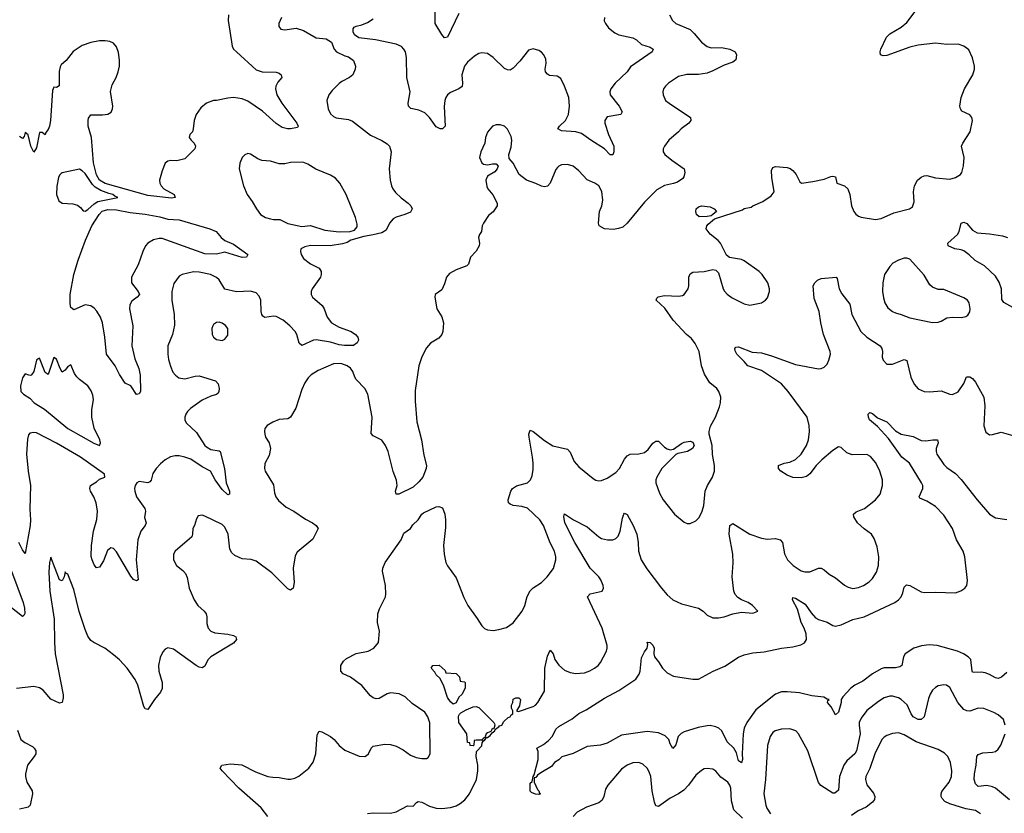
# Model space of a CAD drawing. Header units: inches. Extents: x 1649636 to 1815363, y 506543 to 641975.
# Tile 615 of 656: x 1771631 to 1778533, y 582873 to 588436. Entities that reach past the tile are written whole.
import ezdxf

# ---------------------------------------------------------------- set-up
doc = ezdxf.new("R2010")
doc.units = ezdxf.units.IN
doc.header["$MEASUREMENT"] = 0
doc.layers.add('B7578', color=7, linetype='Continuous')

msp = doc.modelspace()

# ---------------------------------------------------------------- linework, layer by layer
at = {"layer": 'B7578', "color": 5}
for points, elevation in [([(1773371.3, 582850), (1773324.7, 582910), (1773167.8, 583050), (1773049.5, 583170), (1773037.2, 583190), (1773048, 583210), (1773110, 583219.3), (1773188, 583212), (1773283.6, 583163.6), (1773370, 583131.3), (1773405.3, 583125.3), (1773450, 583124.7), (1773510, 583113.2), (1773530, 583112.4), (1773560.3, 583119.7), (1773586.9, 583133.1), (1773658, 583190), (1773688.5, 583231.5), (1773706.9, 583290), (1773716.1, 583423.9), (1773730, 583447.7), (1773750, 583443.7), (1773810.9, 583410.9), (1773836.5, 583390), (1773870, 583348.8), (1773910, 583316.5), (1774010, 583274), (1774049.6, 583270.4), (1774063, 583277), (1774076.2, 583290), (1774094.5, 583330), (1774110, 583343.8), (1774190, 583357.1), (1774230, 583355.8), (1774270, 583343.1), (1774318.4, 583318.4), (1774370, 583281.3), (1774410, 583264.9), (1774450, 583258), (1774482, 583258), (1774495.1, 583264.9), (1774509.3, 583290), (1774506.3, 583506.3), (1774491, 583550), (1774470, 583582.4), (1774382.4, 583642.4), (1774334.3, 583690), (1774290.4, 583710.4), (1774230, 583716.2), (1774208, 583710), (1774150, 583677.4), (1774130, 583675.8), (1774110, 583681.3), (1774090, 583695.6), (1774029.1, 583769.1), (1773950, 583828.2), (1773899.3, 583850), (1773881.6, 583870), (1773883, 583910), (1773900.6, 583939.4), (1773921.1, 583958.9), (1773990, 583992), (1774074, 584010), (1774112.7, 584030), (1774146.6, 584070), (1774153, 584150), (1774140.4, 584210), (1774141.1, 584270), (1774153.7, 584306.3), (1774195.1, 584390), (1774198.7, 584410), (1774195.1, 584470), (1774175.1, 584570), (1774176.9, 584590), (1774192.1, 584630), (1774305.1, 584790), (1774322.8, 584837.2), (1774369.6, 584870), (1774386.2, 584893.8), (1774423.6, 584930), (1774449.6, 584970.4), (1774461.6, 584978.4), (1774550, 585021.6), (1774570, 585023), (1774593.8, 585013.8), (1774610.4, 584970.4), (1774617, 584930), (1774616.2, 584876.2), (1774601, 584750), (1774606.2, 584690), (1774618.8, 584630), (1774630, 584607.2), (1774690, 584523.1), (1774745.4, 584385.4), (1774772.4, 584330), (1774838.7, 584238.7), (1774870, 584187), (1774890, 584168.8), (1774910, 584159.5), (1774950, 584154.9), (1774990, 584160.5), (1775044.4, 584175.6), (1775090, 584207.7), (1775153.3, 584290), (1775170.9, 584329.1), (1775188.5, 584391.5), (1775208.7, 584431.3), (1775230, 584453), (1775289.7, 584490.3), (1775329.7, 584530.3), (1775372.1, 584587.9), (1775388.3, 584650), (1775389.7, 584670.3), (1775380.4, 584710), (1775349.2, 584769.2), (1775303.7, 584890), (1775277, 584930), (1775190, 585010.6), (1775150, 585023.7), (1775090.7, 585030.7), (1775070, 585038.9), (1775056.9, 585050), (1775055.4, 585070), (1775075, 585130), (1775086, 585150), (1775112.6, 585167.4), (1775190.5, 585189.5), (1775211, 585210), (1775222.6, 585237.4), (1775230, 585282), (1775230, 585326), (1775226.6, 585370), (1775202, 585510), (1775200.9, 585530), (1775210, 585557.3), (1775230, 585548.5), (1775310, 585485.4), (1775369.4, 585449.4), (1775470, 585424.2), (1775490, 585403.8), (1775518.8, 585338.8), (1775550, 585300.3), (1775650, 585220.4), (1775670, 585208.2), (1775690, 585204.4), (1775710, 585206.4), (1775750, 585222), (1775810, 585262), (1775834.7, 585290), (1775870, 585354), (1775890, 585379.6), (1775910, 585390.2), (1775970, 585391.5), (1776010, 585401.1), (1776036.5, 585423.5), (1776070, 585468.2), (1776090, 585482.4), (1776110, 585480.5), (1776150, 585439.5), (1776170, 585426.7), (1776190, 585421.6), (1776214.8, 585425.2), (1776270, 585465.5), (1776290, 585474), (1776330, 585480.5), (1776350, 585474), (1776359.1, 585450), (1776346.8, 585430), (1776311.3, 585410), (1776245.5, 585394.5), (1776230, 585387), (1776132, 585290), (1776098, 585230), (1776090.4, 585210), (1776090.4, 585190.4), (1776116.2, 585116.2), (1776141.6, 585070), (1776220.4, 584970), (1776290, 584912.4), (1776310, 584903.8), (1776330, 584904.4), (1776370, 584922.4), (1776392.9, 584947.1), (1776416, 584990), (1776427.6, 585030), (1776436.9, 585130), (1776453, 585170), (1776487.3, 585230), (1776500.7, 585270), (1776502, 585310), (1776487.6, 585387.6), (1776484.7, 585450), (1776462.9, 585530), (1776462.9, 585550), (1776473.4, 585586.6), (1776509.5, 585650), (1776537.2, 585722.8), (1776544.5, 585750), (1776547, 585790), (1776531.6, 585830), (1776517.6, 585850), (1776469.8, 585889.8), (1776430.7, 585950.7), (1776409.8, 586009.8), (1776393.7, 586110), (1776367, 586167), (1776340.9, 586200.9), (1776306.3, 586230), (1776210.9, 586330), (1776154.4, 586414.4), (1776093.6, 586470), (1776097.2, 586482.8), (1776107.4, 586492.6), (1776150, 586501.2), (1776250, 586497.3), (1776277.4, 586502.6), (1776289.7, 586510.3), (1776317, 586550), (1776322, 586570), (1776321.3, 586630), (1776330, 586653.4), (1776350, 586664.9), (1776429.6, 586670.4), (1776490, 586684.9), (1776510, 586680.7), (1776530, 586661), (1776563.1, 586550), (1776571.7, 586531.7), (1776590, 586510.6), (1776625.1, 586485.1), (1776710, 586444.4), (1776750, 586434.9), (1776830, 586450.5), (1776859.3, 586470), (1776873.1, 586486.9), (1776886.6, 586530), (1776886.6, 586550), (1776874.5, 586590), (1776834.5, 586650), (1776814.5, 586670), (1776710, 586745.6), (1776690, 586755.1), (1776607.7, 586767.7), (1776585.6, 586785.6), (1776544.5, 586870), (1776528.2, 586888.2), (1776472.2, 586932.2), (1776442.9, 586970), (1776447, 586990), (1776456.6, 587003.4), (1776501.3, 587038.7), (1776697, 587103), (1776708.3, 587111.7), (1776758.4, 587121.6), (1776769, 587130), (1776839.5, 587160.5), (1776898.4, 587201.6), (1776920.5, 587230), (1776902.6, 587330), (1776901.8, 587378.2), (1776910, 587399.3), (1776930, 587407.6), (1777010, 587400.7), (1777032.3, 587392.3), (1777050, 587379), (1777074.9, 587350), (1777099.9, 587299.9), (1777110.4, 587290.4), (1777190, 587300.3), (1777270, 587318.4), (1777316.1, 587336.1), (1777330, 587338.4), (1777350, 587333.4), (1777358, 587290), (1777411.5, 587271.5), (1777436.4, 587250), (1777450.4, 587210), (1777462, 587130), (1777478.8, 587090), (1777492.8, 587072.8), (1777510, 587058.8), (1777530, 587050.8), (1777630, 587036), (1777670, 587042.8), (1777758, 587082), (1777869.1, 587110.9), (1777890, 587124.7), (1777902, 587158), (1777897, 587230), (1777903.6, 587270), (1777925.1, 587310), (1777950, 587332.4), (1777970, 587342), (1777990, 587343.7), (1778050, 587327.6), (1778150, 587317.6), (1778191.5, 587328.5), (1778225.2, 587350), (1778234.9, 587365.1), (1778247.7, 587412.3), (1778251.2, 587470), (1778232.7, 587550), (1778240.9, 587570), (1778292.3, 587650), (1778309, 587729), (1778304, 587750), (1778290, 587768.7), (1778235.1, 587795.1), (1778226, 587810), (1778222, 587830), (1778229.6, 587890), (1778254, 587950), (1778312.3, 588050), (1778322.7, 588090), (1778322.7, 588110), (1778310, 588168), (1778284.1, 588224.1), (1778249.6, 588249.6), (1778210, 588264.5), (1778130, 588261.7), (1778050, 588271.1), (1777930, 588256.8), (1777870, 588242.5), (1777710, 588185.1), (1777682.9, 588182.9), (1777666, 588190), (1777662.9, 588210), (1777667.6, 588230), (1777706.6, 588313.4), (1777730, 588336.4), (1777810, 588383.7), (1777850, 588415.8), (1777949.5, 588550)], 580), ([(1774710, 588479.6), (1774630, 588313.2), (1774610, 588309.2), (1774590, 588332.3), (1774543, 588410), (1774544.7, 588490)], 540), ([(1776187, 588470), (1776206.7, 588430), (1776230.7, 588410), (1776330, 588366), (1776360, 588340), (1776410, 588277.1), (1776450, 588248.5), (1776479.2, 588239.2), (1776550, 588241.7), (1776610, 588228.8), (1776645.5, 588210), (1776656.5, 588190), (1776650, 588155.1), (1776630, 588138.5), (1776570, 588117.4), (1776490, 588076.5), (1776450, 588061.1), (1776390, 588050.8), (1776307.9, 588052.1), (1776250, 588036.3), (1776178.8, 587990), (1776157.3, 587970), (1776144, 587950), (1776139.1, 587930), (1776142, 587910), (1776159.1, 587870), (1776182.8, 587850), (1776334, 587750), (1776336.4, 587730), (1776320.4, 587710), (1776267, 587670), (1776250.2, 587649.8), (1776182, 587590), (1776150.7, 587550), (1776142.8, 587530), (1776142.8, 587510), (1776154, 587490), (1776202, 587450), (1776288.2, 587390), (1776294.4, 587365.6), (1776286.2, 587333.8), (1776278.4, 587321.6), (1776242.8, 587297.2), (1776213.5, 587286.5), (1776150, 587273.3), (1776097.5, 587242.5), (1776010, 587156.3), (1775890.3, 587010), (1775858.7, 586981.3), (1775829, 586971), (1775794, 586966), (1775730.4, 586970.4), (1775692.4, 586990), (1775688.7, 587008.7), (1775695.4, 587090), (1775712.2, 587130), (1775719.8, 587170), (1775711.8, 587231.8), (1775689.6, 587270), (1775662, 587290), (1775610, 587314), (1775550, 587376.9), (1775510, 587409.6), (1775470, 587420.5), (1775430, 587417.6), (1775410.3, 587409.7), (1775400.6, 587399.4), (1775390, 587385.2), (1775349.1, 587290.9), (1775330, 587267.8), (1775310, 587264.7), (1775290, 587269.7), (1775250, 587288.2), (1775182.7, 587310), (1775131.2, 587351.2), (1775090, 587429), (1775063.2, 587463.2), (1775059.3, 587490), (1775077.2, 587542.8), (1775080.7, 587590), (1775075.9, 587615.9), (1775050, 587668), (1775028.9, 587688.9), (1774998, 587698), (1774970, 587699), (1774944.7, 587690), (1774910, 587648), (1774897.3, 587610), (1774890.7, 587570), (1774863, 587510), (1774854, 587470), (1774870, 587431.3), (1774883, 587423), (1774910, 587419.1), (1774946.4, 587426.4), (1774970, 587426), (1774986, 587410), (1774978.8, 587390), (1774961, 587370), (1774910, 587339), (1774899.1, 587310), (1774905.5, 587265.5), (1774913.4, 587250), (1774948.7, 587208.7), (1774977.1, 587150), (1774978.4, 587130), (1774950, 587089.4), (1774916.4, 587063.6), (1774883, 587010), (1774873.4, 586990), (1774867.7, 586950), (1774854, 586930), (1774847.7, 586910), (1774854.9, 586870), (1774852.4, 586850), (1774830, 586812.3), (1774790.6, 586770), (1774776.9, 586723.1), (1774765.5, 586710), (1774690, 586682), (1774643.3, 586656.7), (1774624.1, 586630), (1774610, 586584.5), (1774590, 586542.9), (1774544.7, 586510), (1774541, 586490), (1774555.5, 586410), (1774590, 586352.7), (1774601.2, 586310), (1774598.3, 586250), (1774590, 586228.2), (1774570, 586204.4), (1774511.1, 586168.9), (1774483.5, 586136.5), (1774450, 586072.7), (1774429.2, 586010), (1774403.6, 585836.4), (1774402.3, 585762.3), (1774415.8, 585615.8), (1774448.9, 585490), (1774463, 585383), (1774483, 585310), (1774480.7, 585290), (1774458, 585230), (1774430, 585195.1), (1774390, 585159.5), (1774290, 585109.3), (1774269.2, 585110), (1774266.6, 585130), (1774278, 585170), (1774272.3, 585207.7), (1774250, 585268.7), (1774214, 585410), (1774195.4, 585450), (1774170, 585487.8), (1774110, 585518.7), (1774095.8, 585535.8), (1774102.2, 585650), (1774071.1, 585810), (1774051.1, 585850), (1773990, 585913), (1773979.8, 585930), (1773967.2, 585970), (1773950, 585993.7), (1773927.3, 586010), (1773890, 586023.1), (1773870, 586026.8), (1773830, 586024.2), (1773723, 585977), (1773674.5, 585945.5), (1773654.5, 585925.5), (1773630.2, 585889.8), (1773610, 585843.7), (1773567, 585713), (1773530, 585649.6), (1773510, 585638.4), (1773450, 585634), (1773405.2, 585614.8), (1773366, 585590), (1773350.8, 585570), (1773348, 585552), (1773348.5, 585530), (1773355.3, 585510), (1773380.3, 585470), (1773390.3, 585430), (1773379.7, 585380.3), (1773350, 585324), (1773347.4, 585290), (1773352.4, 585270), (1773410, 585176), (1773418.4, 585118.4), (1773427.7, 585090), (1773445.8, 585065.9), (1773498.3, 585018.3), (1773552.7, 584990), (1773633.7, 584933.7), (1773684.4, 584910), (1773710.3, 584890), (1773724.4, 584870), (1773685.2, 584794.8), (1773577.2, 584702.8), (1773561.5, 584678.5), (1773549, 584591), (1773554.3, 584490), (1773548.2, 584451.8), (1773530, 584436), (1773510, 584447), (1773399.5, 584559.5), (1773290, 584641.1), (1773252.9, 584652.9), (1773190, 584656), (1773139.6, 584679.6), (1773119.1, 584699.1), (1773104.7, 584724.7), (1773093.5, 584830), (1773070, 584878.4), (1773050, 584897.6), (1772930, 584955.1), (1772910, 584962.7), (1772883, 584957), (1772870, 584938), (1772856.3, 584890), (1772845.5, 584870), (1772843.1, 584830), (1772837.1, 584810), (1772721.6, 584710), (1772710.4, 584690), (1772708.7, 584650), (1772730, 584610.6), (1772775.1, 584575.1), (1772793.1, 584553.1), (1772805, 584524.9), (1772820.3, 584450), (1772854.6, 584370), (1772881.1, 584330), (1772924.6, 584290), (1772938.5, 584270), (1772944, 584250), (1772942.9, 584202.9), (1772952.4, 584170), (1772970.2, 584150.2), (1772998.4, 584138.4), (1773090, 584128.9), (1773130, 584118.7), (1773147.3, 584110), (1773150.5, 584090), (1773130, 584065.6), (1772971.2, 583968.8), (1772951.3, 583948.7), (1772930, 583903.7), (1772910, 583891.6), (1772890, 583896.3), (1772868.7, 583908.7), (1772710, 584022.7), (1772670, 584032.7), (1772650, 584024), (1772635.2, 584004.8), (1772615.2, 583964.8), (1772603.8, 583910), (1772606, 583870), (1772630.5, 583789.5), (1772630, 583748), (1772618.8, 583721.2), (1772576.3, 583670), (1772530, 583601.2), (1772510, 583605.2), (1772501.4, 583621.5), (1772460.4, 583770), (1772439.7, 583810), (1772384.2, 583890), (1772330, 583949.6), (1772290, 583983.6), (1772229.3, 584030), (1772150, 584069.6), (1772130, 584085.1), (1772110, 584113.6), (1772090, 584160.7), (1772048.3, 584288.3), (1772010, 584440.7), (1771970, 584548.7), (1771955.3, 584555.3), (1771950, 584566), (1771942.8, 584530), (1771930, 584502), (1771910, 584509), (1771850, 584668), (1771840.5, 584630), (1771835.8, 584564.2), (1771842.3, 584430), (1771873.2, 584233.1), (1771874.4, 584070), (1771880.9, 583990), (1771935.9, 583704.1), (1771937, 583683), (1771930.3, 583649.7), (1771910, 583643.7), (1771850, 583672), (1771795.2, 583735.2), (1771770, 583751.5), (1771730, 583761.6), (1771610, 583747.3)], 580), ([(1773467.3, 588450), (1773446.8, 588410), (1773447.1, 588387.1), (1773462, 588370), (1773490, 588364), (1773570, 588377.3), (1773620.9, 588360.9), (1773710, 588308.5), (1773780.7, 588300.7), (1773817.3, 588277.3), (1773836, 588230), (1773851.3, 588210), (1773910, 588182.8), (1773936.3, 588176.3), (1773970.4, 588150.4), (1773985.5, 588110), (1773983.8, 588090), (1773966, 588050), (1773944, 588030), (1773890, 588003), (1773870, 587987.8), (1773820.5, 587939.5), (1773797.1, 587910), (1773784.9, 587870), (1773794, 587810), (1773810, 587776.3), (1773830, 587757), (1773850, 587747.9), (1773936.2, 587736.2), (1773964.8, 587724.8), (1774090, 587626.7), (1774170, 587588.4), (1774206.4, 587566.4), (1774223.8, 587550), (1774235.8, 587510), (1774222, 587390), (1774227.6, 587310), (1774237.4, 587270), (1774245.7, 587250), (1774265.3, 587225.3), (1774306.1, 587186.1), (1774354, 587150), (1774373.4, 587130), (1774382, 587110), (1774370, 587087.3), (1774330.2, 587069.8), (1774270, 587051.3), (1774250, 587039.6), (1774223.8, 587010), (1774199, 586961), (1774170, 586942), (1774110, 586926.6), (1774043.4, 586916.6), (1773952, 586890), (1773926.4, 586873.6), (1773894.9, 586865.1), (1773808.4, 586851.6), (1773670, 586852), (1773630, 586844.4), (1773603.1, 586830), (1773599.6, 586810), (1773604.6, 586790), (1773621.8, 586761.8), (1773670, 586723.8), (1773730, 586693.4), (1773744.4, 586670), (1773745.3, 586650), (1773739.5, 586630), (1773681.1, 586550), (1773674.9, 586530), (1773675.3, 586510), (1773684.9, 586490), (1773752.5, 586432.5), (1773765.3, 586410), (1773786.2, 586350), (1773816.1, 586310), (1773870, 586280.6), (1773954.4, 586250), (1773985.7, 586230), (1774000.9, 586210), (1774005.7, 586190), (1773996.4, 586170), (1773970, 586152.8), (1773909.2, 586150.8), (1773870, 586156.8), (1773810, 586175.4), (1773710, 586190.6), (1773690.2, 586189.8), (1773610, 586151.8), (1773590, 586169.3), (1773575.1, 586230), (1773562, 586250), (1773525.1, 586290), (1773478.9, 586330), (1773430, 586355.5), (1773410, 586358.2), (1773350, 586347.3), (1773336.8, 586356.8), (1773328.4, 586368.4), (1773324.4, 586390), (1773321.7, 586470), (1773310, 586497), (1773290, 586521.3), (1773250, 586532), (1773150, 586526.9), (1773070, 586546.9), (1773030, 586611.6), (1773010, 586629.6), (1772968, 586650), (1772890, 586666), (1772850, 586668.6), (1772769.3, 586650.7), (1772750, 586638.4), (1772712.7, 586587.3), (1772697.8, 586530), (1772698, 586470), (1772713.2, 586370), (1772715.5, 586295.5), (1772703.6, 586230), (1772668.8, 586150), (1772668.7, 586090), (1772673.5, 586053.5), (1772687.3, 586007.3), (1772705.8, 585965.9), (1772722.9, 585942.9), (1772746.1, 585926.1), (1772790, 585917.6), (1772862.4, 585937.6), (1772890, 585938.5), (1773003.6, 585903.6), (1773023, 585883), (1773030.2, 585849.8), (1773028.4, 585830), (1773021.4, 585818.6), (1773010, 585808), (1772970, 585797.4), (1772910, 585769.7), (1772828.5, 585710), (1772808.7, 585690), (1772797, 585670), (1772788.7, 585650), (1772788.5, 585630), (1772798.4, 585610), (1772870, 585543.1), (1772930, 585451.8), (1772941.3, 585441.3), (1772970, 585423.6), (1773030, 585414.6), (1773037.1, 585410), (1773067.3, 585290), (1773079.6, 585190), (1773101.6, 585130), (1773101, 585110), (1773090, 585104.5), (1773050, 585142.4), (1773001.5, 585210), (1772968.2, 585270), (1772910, 585300.6), (1772830, 585354.5), (1772790, 585369.8), (1772750, 585378.1), (1772721.3, 585378.7), (1772688.8, 585371.2), (1772652.2, 585350), (1772617.7, 585322.3), (1772587.2, 585290), (1772564.3, 585255.7), (1772552, 585208), (1772544.2, 585195.8), (1772530, 585189.8), (1772470, 585198.5), (1772451.7, 585188.3), (1772440.7, 585170), (1772435.9, 585150), (1772437.8, 585130), (1772451.3, 585090), (1772509.1, 585010), (1772512.4, 584990), (1772506.5, 584946.5), (1772517.1, 584910), (1772510.6, 584890), (1772481.1, 584850), (1772459.7, 584790), (1772447.8, 584650), (1772461, 584510), (1772450, 584501.2), (1772430, 584512.7), (1772410, 584536), (1772310, 584706.6), (1772290, 584729.6), (1772270, 584733), (1772245.8, 584714.2), (1772217.8, 584642.2), (1772190, 584597.2), (1772170, 584593.2), (1772153.8, 584613.8), (1772138.4, 584650), (1772133.3, 584673.3), (1772134.7, 584750), (1772148.4, 584850), (1772171.4, 584931.4), (1772175.8, 584990), (1772166.3, 585050), (1772151.2, 585090), (1772127.6, 585130), (1772122.9, 585150), (1772128.5, 585171.5), (1772170, 585196.4), (1772190, 585215.5), (1772228, 585230), (1772226, 585250), (1772058.6, 585370), (1771890, 585468.4), (1771750, 585539.1), (1771730, 585543), (1771703, 585537), (1771693.8, 585526.2), (1771685.4, 585494.6), (1771678, 585390), (1771690, 585271), (1771706.7, 585170), (1771703.5, 585003.5), (1771708.3, 584930), (1771704.7, 584890), (1771670, 584694), (1771650, 584719), (1771626, 584770)], 560), ([(1773094.9, 588470), (1773091.7, 588430), (1773121.7, 588250), (1773130.3, 588230), (1773150.3, 588210), (1773290, 588085.2), (1773330, 588070.2), (1773428.7, 588068.7), (1773450, 588061.6), (1773464.9, 588050), (1773467.7, 588030), (1773441.3, 587998.7), (1773427, 587970), (1773425.3, 587950), (1773434.9, 587910), (1773468.9, 587850), (1773573, 587710), (1773582.8, 587690), (1773579.1, 587680.9), (1773529.7, 587669.7), (1773509.7, 587669.7), (1773470, 587679.7), (1773430, 587707.1), (1773334.1, 587794.1), (1773230, 587864.8), (1773190, 587881.7), (1773130, 587891.1), (1773090, 587886.6), (1773010, 587869.6), (1772990, 587869.5), (1772941, 587850), (1772902, 587818), (1772868.5, 587771.5), (1772855.5, 587730), (1772848.4, 587670), (1772841.6, 587650), (1772823.8, 587630), (1772820.4, 587610), (1772832.4, 587590), (1772853.7, 587570), (1772863.1, 587550), (1772859.3, 587530), (1772790, 587459.3), (1772732.8, 587447.2), (1772690, 587449.4), (1772670, 587445.1), (1772650, 587429.3), (1772630, 587376.2), (1772611.8, 587310), (1772613.1, 587290), (1772622.4, 587270), (1772642, 587250), (1772713.4, 587210), (1772720.7, 587190), (1772695.6, 587184.4), (1772530, 587202.5), (1772230, 587288.1), (1772191.6, 587310), (1772170, 587347.2), (1772148.2, 587431.8), (1772135.7, 587610), (1772111.2, 587690), (1772110.6, 587729.4), (1772114, 587746), (1772130, 587768.2), (1772211.9, 587768.1), (1772250, 587772.6), (1772272, 587788), (1772282, 587810), (1772283.8, 587830), (1772268.5, 587931.5), (1772280.2, 587979.8), (1772307.6, 588030), (1772322.4, 588070), (1772330.7, 588110), (1772331.8, 588151.8), (1772324.9, 588204.9), (1772310, 588245.2), (1772289.3, 588270), (1772262.7, 588282.7), (1772230, 588288.6), (1772190, 588286.4), (1772130, 588275.5), (1772070, 588254.1), (1772006.6, 588213.4), (1771956.9, 588150), (1771921.8, 588118.1), (1771914.1, 588105.9), (1771907, 588073), (1771907.5, 587972.5), (1771890, 587961.2), (1771870, 587962), (1771861.7, 587938.3), (1771847, 587730), (1771839.5, 587690), (1771830, 587665.2), (1771814.6, 587645.4), (1771810, 587628), (1771790, 587646), (1771770, 587646), (1771750, 587538), (1771730, 587508), (1771710, 587548), (1771690, 587628), (1771670, 587646), (1771662.8, 587617.2), (1771650, 587602), (1771630, 587616)], 540), ([(1775730.5, 588450), (1775728.6, 588428.6), (1775736.3, 588410), (1775759, 588379), (1775803.9, 588343.9), (1775830.4, 588330.4), (1775930, 588307.7), (1775954.2, 588294.2), (1775990, 588260.7), (1776050, 588243.8), (1776070.6, 588230), (1776064.9, 588210), (1775913.8, 588106.2), (1775888.5, 588070), (1775804.4, 587990), (1775773.7, 587950), (1775767.6, 587930), (1775770.3, 587910), (1775833.1, 587830), (1775854.9, 587790), (1775846, 587770), (1775750, 587753.6), (1775733, 587730), (1775732.4, 587710), (1775757.6, 587630), (1775795.3, 587550), (1775797, 587510), (1775790, 587488.7), (1775770, 587489.4), (1775730.9, 587530.9), (1775633.6, 587590), (1775570, 587637.6), (1775530, 587649.8), (1775430, 587655.6), (1775403.7, 587670), (1775414.5, 587690), (1775456.9, 587730), (1775478.5, 587770), (1775486, 587830), (1775479.8, 587890), (1775450.8, 587970), (1775424.4, 588024.4), (1775398.8, 588038.8), (1775345.6, 588045.6), (1775330, 588053), (1775316.4, 588070), (1775315.3, 588090), (1775322.4, 588130), (1775318.5, 588158.5), (1775305.1, 588190), (1775290, 588207.8), (1775270, 588220.4), (1775230, 588231.2), (1775198.9, 588221.1), (1775135.9, 588144.1), (1775090, 588096.3), (1775070, 588082.6), (1775050, 588083.9), (1775030, 588094.5), (1774950, 588171.6), (1774910, 588198.4), (1774870, 588202.9), (1774850, 588198.4), (1774819.9, 588180.1), (1774770, 588138.4), (1774750, 588109.3), (1774730.2, 588050), (1774735.6, 587990), (1774732.3, 587967.7), (1774710, 587951.3), (1774650, 587926), (1774630.2, 587909.8), (1774618.9, 587890), (1774611.4, 587868.6), (1774607.1, 587827.1), (1774614.4, 587690), (1774594.8, 587670), (1774578, 587670), (1774550, 587684.2), (1774504, 587750), (1774470, 587782), (1774430, 587801.1), (1774373.9, 587813.9), (1774357.6, 587830), (1774354, 587850), (1774368.2, 587930), (1774344.7, 588030), (1774343.6, 588170), (1774335.6, 588210), (1774324.5, 588230), (1774306.9, 588246.9), (1774270, 588263), (1774126, 588294), (1774009.2, 588309.2), (1773978, 588330), (1773968, 588350), (1773968.4, 588371.6), (1773976.4, 588383.6), (1773988.9, 588391.1), (1774030, 588398.8), (1774070, 588414.8), (1774110, 588442.8)], 560), ([(1778650, 586385.6), (1778530, 586453.3), (1778514.7, 586474.8), (1778512.9, 586550), (1778496.9, 586596.9), (1778470, 586638.7), (1778394, 586710), (1778328.2, 586748.2), (1778287.3, 586787.3), (1778250, 586814.5), (1778230, 586822.4), (1778186, 586830), (1778139, 586850), (1778138, 586870), (1778204.7, 586930), (1778215.3, 586950), (1778229.8, 587010.2), (1778250, 587016.9), (1778270, 587007), (1778310, 586961.1), (1778342.7, 586942.7), (1778430, 586934.8), (1778520.4, 586920.4), (1778554, 586910)], 560), ([(1774069.3, 582870.7), (1774110, 582876.3), (1774230, 582874.9), (1774270, 582883.8), (1774350, 582926), (1774390, 582922.8), (1774411.7, 582948.3), (1774423.9, 582956.1), (1774450, 582951.4), (1774503.1, 582923.1), (1774550, 582907.7), (1774590, 582905.4), (1774650, 582914), (1774690, 582925.2), (1774719.4, 582940.6), (1774752, 582968), (1774783.5, 583010), (1774832.8, 583110), (1774842.4, 583170), (1774841.6, 583210), (1774831.8, 583270), (1774833.2, 583306.8), (1774870, 583346.8), (1774873.2, 583366.8), (1774880.4, 583379.6), (1774890, 583382), (1774898, 583398), (1774890, 583406), (1774874, 583390), (1774878, 583382), (1774870, 583386), (1774830, 583386), (1774818, 583382), (1774814, 583350), (1774810, 583346), (1774790, 583348.7), (1774787.3, 583367.3), (1774770, 583368.7), (1774765.2, 583430), (1774709.7, 583510), (1774707, 583553), (1774713.2, 583566.8), (1774724, 583576), (1774762, 583598), (1774810, 583618), (1774830, 583622), (1774850, 583614), (1774954, 583510), (1774959.6, 583499.6), (1774962, 583490), (1774954, 583466), (1774950, 583468), (1774939.6, 583460.4), (1774932.7, 583447.3), (1774910, 583438), (1774902, 583430), (1774894, 583410), (1774902, 583402), (1774910, 583404.7), (1774930, 583418), (1774943.1, 583436.9), (1774962, 583450), (1774962, 583458), (1774970, 583462), (1774971.8, 583468.2), (1774990, 583478), (1774993.6, 583486.4), (1775010, 583491.3), (1775024.1, 583515.9), (1775055.3, 583544.7), (1775068.7, 583550), (1775076, 583564), (1775088, 583570), (1775088, 583590), (1775078, 583610), (1775078, 583630), (1775088, 583650), (1775090, 583674), (1775110, 583682), (1775130, 583682), (1775142, 583670), (1775133.7, 583626.3), (1775114, 583590), (1775127.3, 583587.3), (1775230, 583620.3), (1775246.6, 583630), (1775263.7, 583650), (1775309.7, 583730), (1775311.3, 583890), (1775330, 583974), (1775350, 584016.3), (1775370, 583990.7), (1775383.2, 583950), (1775410, 583911.3), (1775450, 583875.8), (1775490, 583859.7), (1775530, 583852.2), (1775590, 583857.2), (1775628.3, 583871.7), (1775659.7, 583890), (1775685.4, 583910), (1775701.7, 583930), (1775743.5, 584010), (1775749.7, 584030), (1775749.7, 584050), (1775714.7, 584170), (1775611.6, 584390), (1775630, 584411.8), (1775714, 584430), (1775723.7, 584450), (1775722, 584470), (1775705.6, 584510), (1775691.5, 584530), (1775630, 584591.2), (1775523.5, 584770), (1775451.3, 584910), (1775445.6, 584954.4), (1775450, 584971), (1775514, 584930), (1775610, 584881.1), (1775690.2, 584810.2), (1775710, 584799.5), (1775751, 584789), (1775790, 584790.4), (1775810, 584799.3), (1775825.1, 584814.9), (1775840.4, 584850), (1775857.2, 584942.7), (1775866.3, 584970), (1775870, 584977.3), (1775890, 584967.3), (1775931.3, 584890), (1775956.5, 584830), (1775967.2, 584770), (1775969.4, 584709.4), (1775988.2, 584650), (1776026.6, 584586.6), (1776130.2, 584450.2), (1776170, 584404.4), (1776210, 584368.4), (1776270, 584341.6), (1776390, 584310.5), (1776422.8, 584290), (1776450, 584262.8), (1776490, 584244), (1776530, 584244), (1776569.4, 584250.6), (1776629.5, 584270.5), (1776690, 584282.8), (1776770, 584276), (1776806, 584290), (1776768, 584330), (1776738, 584350), (1776690, 584369), (1776664.8, 584384.8), (1776645.6, 584405.6), (1776637, 584430), (1776624.2, 584530), (1776632.5, 584627.5), (1776631.1, 584690), (1776604.4, 584830), (1776610, 584891), (1776630, 584904.9), (1776750, 584830.3), (1776830, 584801.1), (1776870, 584794.9), (1776930, 584798), (1776960.7, 584790), (1776977, 584770), (1776991.4, 584691.4), (1777013.7, 584650), (1777052.2, 584610), (1777110, 584571.5), (1777134.7, 584565.2), (1777170, 584566.3), (1777230, 584590.3), (1777250, 584590.4), (1777270, 584579.3), (1777304, 584550), (1777350, 584524.4), (1777411.6, 584471.5), (1777438, 584458), (1777470, 584448.9), (1777510, 584454.9), (1777546, 584470), (1777584.4, 584495.6), (1777610, 584519.3), (1777637.4, 584562.6), (1777651.1, 584610), (1777654.2, 584670), (1777641.1, 584741.1), (1777619.5, 584799.5), (1777602.4, 584830), (1777550, 584867.3), (1777504.7, 584910), (1777478, 584950), (1777475.1, 584970), (1777493.3, 584986.7), (1777552.3, 585010), (1777629.3, 585070), (1777662, 585110), (1777679.6, 585170), (1777679.6, 585210), (1777661.3, 585270), (1777633.3, 585330), (1777593.9, 585373.9), (1777570, 585387.3), (1777466.3, 585386.3), (1777430, 585398.7), (1777390, 585437.2), (1777370, 585442.7), (1777330, 585416.2), (1777254.9, 585350), (1777214.6, 585310), (1777170, 585251.6), (1777145.7, 585234.3), (1777110, 585225.4), (1777050, 585226.9), (1777010, 585242), (1776967, 585270), (1776949.3, 585290), (1776949.2, 585310), (1776990, 585326.4), (1777030, 585333.7), (1777070, 585353.4), (1777110, 585390.3), (1777147.4, 585450), (1777159.8, 585490), (1777166.4, 585550), (1777165.3, 585590), (1777150, 585649.3), (1777018, 585830), (1776970, 585883.9), (1776830, 585976.4), (1776734, 586010), (1776710, 586039.7), (1776657.6, 586090), (1776646.6, 586113.4), (1776643.7, 586130), (1776650, 586141), (1776670, 586141.6), (1776765.9, 586105.9), (1776830, 586101), (1776900.6, 586080.6), (1777070, 586019.6), (1777230, 585988.2), (1777250, 585990.5), (1777270, 585999.1), (1777290, 586020.7), (1777303, 586050), (1777313.5, 586090), (1777313.3, 586110), (1777264.7, 586230), (1777246.6, 586310), (1777235.8, 586390), (1777200.6, 586480.6), (1777194, 586570), (1777203.7, 586590), (1777223.1, 586610), (1777250, 586621.7), (1777354.8, 586630), (1777361.1, 586621.1), (1777375.6, 586550), (1777395.1, 586515.1), (1777450, 586442), (1777464.7, 586370), (1777527.3, 586250), (1777570, 586210.2), (1777663.7, 586150), (1777674.6, 586130), (1777678.7, 586110), (1777677.1, 586070), (1777683, 586050), (1777710, 586020.7), (1777750, 586020.5), (1777830, 586053.7), (1777850, 586046.8), (1777877.8, 585930), (1777901.3, 585881.3), (1777930, 585848.2), (1777970, 585828.5), (1778010, 585827), (1778090, 585834), (1778150, 585810.5), (1778170, 585808.2), (1778210, 585826), (1778250, 585884.9), (1778267.2, 585932.7), (1778290, 585933.1), (1778310, 585920.3), (1778330, 585895.8), (1778390.3, 585790), (1778397.4, 585730), (1778388.7, 585588.7), (1778403.4, 585543.4), (1778430, 585526.8), (1778450, 585527.3), (1778510, 585544), (1778610, 585517.1)], 560), ([(1778550, 583859.6), (1778514, 583826), (1778490, 583818.8), (1778470, 583823.1), (1778430, 583846.6), (1778397.7, 583857.7), (1778370, 583862), (1778319.7, 583859.7), (1778310, 583862.9), (1778306.6, 583870), (1778297.7, 583950), (1778280.5, 583970), (1778247.8, 583990), (1778205.1, 584010), (1778062.7, 584050), (1778006.4, 584053.6), (1777952.7, 584047.3), (1777899.3, 584030), (1777838.4, 583990), (1777827, 583970), (1777814.9, 583910), (1777800.3, 583899.8), (1777770, 583892), (1777690, 583892.4), (1777670, 583886), (1777610, 583849.8), (1777542.1, 583797.9), (1777485.3, 583770), (1777456, 583750), (1777400.4, 583690), (1777390.4, 583670), (1777390, 583648.7), (1777370, 583582), (1777350, 583562), (1777319.1, 583619.1), (1777294, 583650), (1777296.4, 583663.6), (1777306, 583670), (1777290, 583674), (1777268, 583688), (1777183.5, 583696.5), (1777096.1, 583716.1), (1777010, 583723.9), (1776970, 583723.7), (1776930, 583707.5), (1776790, 583598.1), (1776727.9, 583510), (1776710.1, 583470), (1776702.6, 583430), (1776695.2, 583290), (1776696.9, 583250), (1776690, 583227), (1776670, 583240.9), (1776656.5, 583296.5), (1776635.8, 583330), (1776590, 583373.5), (1776554, 583450), (1776532.8, 583470), (1776510, 583479), (1776470, 583487.5), (1776450, 583486.4), (1776385.9, 583474.1), (1776290, 583443.1), (1776268.5, 583431.5), (1776247.5, 583410), (1776230, 583353.2), (1776210, 583327), (1776190, 583360.9), (1776180.7, 583390), (1776156, 583416), (1776110, 583436.6), (1776030, 583447.2), (1775850, 583420.2), (1775750, 583363.9), (1775702, 583350), (1775610, 583341.5), (1775510, 583291.6), (1775432.1, 583267.9), (1775410, 583247), (1775381, 583230), (1775358.8, 583201.2), (1775283.4, 583156.6), (1775260.4, 583139.6), (1775250, 583124), (1775238, 583122), (1775236.3, 583090), (1775260.3, 583040.3), (1775270.7, 583030), (1775274.8, 583014.8), (1775282, 583010), (1775270, 583004), (1775247, 583007), (1775218.6, 583018.6), (1775210, 583028.7), (1775210, 583084.7), (1775223.2, 583096.8), (1775230, 583131.3), (1775238.6, 583141.4), (1775265.1, 583250), (1775265.2, 583305.2), (1775255.3, 583330), (1775304, 583356), (1775337.4, 583382.6), (1775365.9, 583414.1), (1775390, 583462.8), (1775410, 583480.7), (1775504.7, 583535.3), (1775550, 583573.4), (1775601, 583599), (1775730, 583680.7), (1775830, 583734), (1775950, 583814), (1775972.8, 583847.2), (1775979.6, 583870), (1775990, 583962), (1776010, 584004.7), (1776029.2, 584030), (1776035.3, 584055.3), (1776030, 584071.3), (1776050, 584070.7), (1776070, 584050.7), (1776078, 584030), (1776076.3, 583990), (1776080.7, 583970), (1776110, 583934), (1776137.1, 583890), (1776170, 583856.4), (1776215.1, 583835.1), (1776350, 583812.2), (1776390, 583812.4), (1776492.7, 583870), (1776574.7, 583905.3), (1776670, 583966.3), (1776710, 583984.6), (1776770, 583997.3), (1776850, 584003.9), (1776970, 584030.1), (1777050, 584039), (1777107, 584053), (1777133.1, 584066.9), (1777145.8, 584090), (1777144.5, 584130), (1777130.6, 584170), (1777109.9, 584210), (1777082.6, 584302.6), (1777047.7, 584370), (1777050, 584384.7), (1777070, 584380.3), (1777138, 584338), (1777178.2, 584278.2), (1777210, 584243.7), (1777230, 584230.3), (1777290, 584211.8), (1777330, 584190.3), (1777350, 584185.2), (1777390, 584194.9), (1777470, 584231.2), (1777550, 584250.2), (1777765.6, 584350), (1777791.4, 584368.6), (1777809.8, 584390.2), (1777821.6, 584418.4), (1777830, 584458.8), (1777846.4, 584473.6), (1777870, 584469.1), (1777950, 584424.9), (1777970, 584421.2), (1778050, 584423.5), (1778190, 584418.8), (1778228.3, 584431.7), (1778255.4, 584450), (1778269.7, 584470), (1778274.8, 584505.2), (1778257.1, 584670), (1778244.3, 584710), (1778198.7, 584790), (1778169.9, 584870), (1778110, 584963.1), (1778050, 585023.1), (1777990, 585061), (1777941.5, 585081.5), (1777935.6, 585090), (1777960.9, 585150), (1777960.9, 585170), (1777952.1, 585190), (1777867.7, 585327.7), (1777814, 585370), (1777720.8, 585500.8), (1777643.3, 585583.3), (1777588.2, 585630), (1777580.7, 585650), (1777579.3, 585670), (1777590, 585682.8), (1777610, 585676), (1777644.9, 585644.9), (1777710, 585617.6), (1777770, 585552.7), (1777810, 585530.2), (1777894.8, 585514.8), (1777950, 585487), (1777983.8, 585483.8), (1778031.5, 585491.5), (1778064.7, 585490), (1778068.4, 585470), (1778054.2, 585430), (1778054.7, 585410), (1778060.6, 585390), (1778110, 585318), (1778130, 585296.5), (1778190, 585254.6), (1778230, 585212.9), (1778342.2, 585070), (1778428.7, 584968.7), (1778470, 584944.6), (1778551.5, 584931.5)], 540), ([(1771574.3, 584570), (1771656.6, 584350), (1771665.8, 584310), (1771666.6, 584273.4), (1771659.9, 584260.1), (1771650, 584252.3), (1771530, 584348.2)], 560), ([(1778537.7, 583490), (1778527.6, 583530), (1778490, 583562.9), (1778460.5, 583580.5), (1778390, 583607.8), (1778350, 583609.6), (1778290, 583588.7), (1778270, 583590.9), (1778250, 583601.5), (1778206.6, 583650), (1778150, 583753.6), (1778128, 583770), (1778110, 583772.8), (1778070, 583766), (1778050, 583755.6), (1778030, 583737), (1778012.2, 583707.8), (1778001.4, 583678.6), (1777970.2, 583549.8), (1777950, 583529.8), (1777930, 583529.8), (1777894, 583550), (1777880.3, 583570), (1777852.7, 583632.7), (1777810, 583670.8), (1777790, 583682), (1777750, 583692.8), (1777730, 583692.8), (1777690, 583682), (1777650, 583656.4), (1777570, 583592.8), (1777530, 583538.7), (1777516.5, 583510), (1777514.7, 583490), (1777522.6, 583430), (1777496.1, 583310), (1777485.2, 583290), (1777430, 583240.9), (1777408.5, 583210), (1777378.4, 583130), (1777370, 583034), (1777345.3, 583014.7), (1777330, 583014.3), (1777247.9, 583068), (1777230, 583089.5), (1777156.2, 583310), (1777089.6, 583429.7), (1777072.3, 583450), (1777030, 583464.5), (1776970, 583462), (1776926, 583450), (1776910, 583439.3), (1776890.6, 583410), (1776871.8, 583348.2), (1776859.7, 583110), (1776847.6, 583010), (1776860.2, 582930), (1776868.6, 582908.6), (1776894, 582870)], 560), ([(1771616.7, 583456.7), (1771640.5, 583390), (1771667.3, 583370), (1771721.2, 583341.2), (1771733.7, 583330), (1771744.6, 583310), (1771743.6, 583290), (1771732.9, 583270), (1771686, 583210), (1771671.7, 583150), (1771671.7, 583130), (1771682.3, 583090), (1771719.5, 583030), (1771721.1, 583010), (1771706, 582930), (1771690, 582916.9), (1771671, 582910), (1771630, 582901.4)], 580), ([(1778366.6, 582870), (1778330, 582892.3), (1778263.9, 582903.9), (1778150, 582939.4), (1778116.4, 582956.4), (1778097.4, 582977.4), (1778090.9, 582990), (1778089.8, 583010), (1778094.5, 583025.5), (1778146.6, 583090), (1778162.6, 583130), (1778165.1, 583170), (1778155.1, 583230), (1778138, 583270), (1778113.6, 583293.6), (1778070, 583320.3), (1777914.3, 583374.3), (1777830, 583421.7), (1777790, 583436.1), (1777750, 583431.7), (1777710, 583418.8), (1777690, 583407.1), (1777674.9, 583390), (1777625.6, 583290), (1777590, 583186), (1777562.8, 583130), (1777559, 583110), (1777570, 583073.4), (1777615.1, 583015.1), (1777625.3, 582990), (1777622.3, 582970), (1777608.9, 582950), (1777565.1, 582914.9), (1777508.5, 582890), (1777461.8, 582858.2)], 580), ([(1778570, 582966.6), (1778470, 583049.8), (1778450, 583059.3), (1778410, 583067.1), (1778350, 583061), (1778330, 583079.5), (1778322.2, 583110), (1778323.4, 583150), (1778336.5, 583210), (1778340.4, 583270), (1778350, 583286), (1778382.3, 583297.7), (1778450, 583301.3), (1778470, 583306.5), (1778490, 583322.4), (1778508.3, 583350), (1778539.2, 583430)], 560), ([(1776698.1, 582838.1), (1776637.1, 582897.2), (1776620.7, 582960.7), (1776616, 583050), (1776610, 583071.1), (1776595.8, 583090), (1776546.7, 583126.7), (1776510, 583168), (1776490, 583182.4), (1776450, 583187.8), (1776430, 583184.2), (1776410, 583174), (1776370, 583140.5), (1776319.6, 583070), (1776285.6, 583034.4), (1776250.1, 583009.8), (1776190, 582979.2), (1776110, 582920.5), (1776090, 582925.1), (1776080.8, 582950), (1776063.5, 583030), (1776054.3, 583130), (1776044.2, 583164.2), (1776030, 583189.3), (1775998.3, 583218.3), (1775970, 583229.5), (1775930, 583227), (1775890, 583209.6), (1775850, 583182), (1775753.4, 583070), (1775738.4, 583041.6), (1775726.7, 582990), (1775714.2, 582965.8), (1775690, 582946.9), (1775604.1, 582915.9), (1775539, 582881), (1775510, 582849.6)], 560)]:
    msp.add_lwpolyline(points, dxfattribs=dict(at, elevation=elevation))
for points, elevation in [([(1773230, 587497.2), (1773210, 587489), (1773190.5, 587469.5), (1773173.4, 587430), (1773170.7, 587390), (1773200.5, 587270), (1773225.5, 587210), (1773262, 587162), (1773290.5, 587110), (1773319.3, 587070), (1773354.4, 587050), (1773390, 587039.8), (1773410, 587035.1), (1773455.3, 587035.3), (1773510, 587006.1), (1773610, 586985.5), (1773670, 586992.1), (1773770, 586959.5), (1773870, 586948.2), (1773947.9, 586952), (1773978.7, 586961.3), (1773996.6, 586983.4), (1773997.4, 587002.6), (1773985.4, 587050), (1773920.4, 587210), (1773875.8, 587290), (1773844.4, 587324.4), (1773810, 587345.1), (1773707.9, 587387.9), (1773650, 587423), (1773616.2, 587436.2), (1773530, 587433.5), (1773490, 587425.1), (1773450, 587424.2), (1773390, 587444.2), (1773329.6, 587449.6), (1773301.3, 587461.3), (1773250, 587494)], 560), ([(1772050, 587387.6), (1771930, 587362.3), (1771922.6, 587357.4), (1771910, 587346.3), (1771902.5, 587330), (1771892, 587268), (1771889.7, 587209.7), (1771906.4, 587166.4), (1771930, 587149.4), (1772004.2, 587144.2), (1772035.8, 587135.8), (1772058.7, 587118.7), (1772076.8, 587096.8), (1772090, 587093.4), (1772110, 587105.7), (1772154.3, 587145.7), (1772178.9, 587161.1), (1772319, 587190), (1772298, 587198), (1772283.7, 587210), (1772256.3, 587216.3), (1772199.3, 587239.3), (1772160.9, 587260.9), (1772141, 587281), (1772090, 587356.8), (1772070, 587376.4)], 560), ([(1773191.7, 586768.3), (1773070, 586805.3), (1773010, 586791.4), (1772930, 586793.9), (1772630, 586903), (1772610, 586903), (1772570, 586893), (1772530, 586868.2), (1772514.3, 586850), (1772495, 586810), (1772462.7, 586717.3), (1772415.5, 586630), (1772414.8, 586590), (1772462, 586530), (1772470.3, 586510), (1772454, 586490), (1772417.5, 586462.5), (1772403.7, 586436.3), (1772400.9, 586410), (1772423.9, 586290), (1772418, 586150), (1772439.1, 586059.1), (1772466.9, 585990), (1772475.5, 585944.5), (1772478, 585830), (1772470, 585814), (1772450, 585809), (1772410, 585868.7), (1772370, 585889), (1772330, 585949.3), (1772300.5, 586010), (1772240.4, 586090), (1772228.7, 586210), (1772210.7, 586310), (1772196.8, 586350), (1772171.8, 586391.8), (1772153.1, 586413.1), (1772130, 586429.8), (1772090, 586437.4), (1772010, 586402.7), (1771990, 586418.4), (1771984.8, 586444.8), (1771985.9, 586510), (1772010.4, 586650), (1772040.8, 586750), (1772093.5, 586890), (1772136.4, 586990), (1772189.5, 587070), (1772210, 587092.8), (1772250, 587104.3), (1772310, 587102.4), (1772404.6, 587084.6), (1772510, 587071.7), (1772613.3, 587053.3), (1772670, 587037.1), (1772750, 587033.2), (1772963, 586970), (1773008.2, 586950), (1773042.6, 586910), (1773070, 586888.9), (1773130, 586863.1), (1773231, 586789), (1773222, 586770)], 540), ([(1776394.2, 587054.2), (1776376, 587070), (1776369.5, 587090), (1776373.2, 587110), (1776390, 587124), (1776410, 587130.5), (1776470, 587123), (1776498, 587110), (1776516, 587090), (1776490, 587069), (1776478.4, 587061.6), (1776450, 587055.6)], 580), ([(1777850, 586764.5), (1777830, 586762.9), (1777790, 586749.6), (1777751.8, 586728.2), (1777730, 586706), (1777694, 586650), (1777681.1, 586590), (1777679.5, 586530), (1777685.4, 586485.4), (1777695.8, 586450), (1777716.5, 586416.5), (1777750, 586390.4), (1777770, 586381.1), (1777810.2, 586370.2), (1777870, 586345.7), (1778030, 586314), (1778070, 586314.4), (1778090, 586321.6), (1778130, 586345.5), (1778170, 586350.4), (1778233, 586347), (1778264.2, 586355.8), (1778276.1, 586363.9), (1778291.1, 586388.9), (1778294.3, 586410), (1778287.6, 586450), (1778274, 586470), (1778250, 586487), (1778110, 586544), (1778070, 586544.5), (1778030, 586559.6), (1778010, 586578), (1777970, 586644.5), (1777870, 586757)], 580), ([(1773030, 586315.1), (1773010, 586312.7), (1772990, 586299), (1772984.9, 586290), (1772979.1, 586270), (1772980.5, 586230), (1772990.8, 586210), (1773010, 586194), (1773050, 586187.3), (1773070, 586196), (1773090, 586224.7), (1773089.3, 586270), (1773073.1, 586293.1), (1773050, 586309.2)], 580), ([(1771870, 586068.7), (1771830, 585948), (1771810, 585962), (1771770, 586062), (1771762, 586058), (1771750, 586048.7), (1771730, 585968.7), (1771713.7, 585946.3), (1771710, 585942), (1771696, 585944), (1771670, 585952.7), (1771650, 585925.2), (1771637.8, 585870), (1771639.6, 585830), (1771657, 585810), (1771701.7, 585781.7), (1771732.4, 585750), (1771805, 585705), (1771969.5, 585570), (1772150, 585466.7), (1772190, 585451.3), (1772198, 585470), (1772194, 585490), (1772152.4, 585572.4), (1772137.2, 585650), (1772136, 585704), (1772148, 585770), (1772143.8, 585803.8), (1772133.4, 585833.4), (1772109.7, 585869.7), (1772050, 585913.3), (1772032.5, 585932.5), (1772016.5, 585956.5), (1771990, 586015.3), (1771970, 586004), (1771950, 585979), (1771930, 585964), (1771915.1, 585990), (1771890, 586055.3)], 560), ([(1774670, 583638), (1774650, 583655.3), (1774630, 583684), (1774605.1, 583765.1), (1774578, 583818), (1774550, 583844), (1774541.2, 583861.2), (1774515.3, 583890), (1774528, 583910), (1774571.6, 583911.6), (1774612.7, 583872.7), (1774618, 583858), (1774691.6, 583851.6), (1774714, 583830), (1774718, 583798), (1774750, 583794), (1774754, 583790), (1774754, 583750), (1774730, 583706), (1774710, 583686), (1774690, 583646)], 560)]:
    msp.add_lwpolyline(points, close=True, dxfattribs=dict(at, elevation=elevation))

doc.saveas('drawing.dxf')
